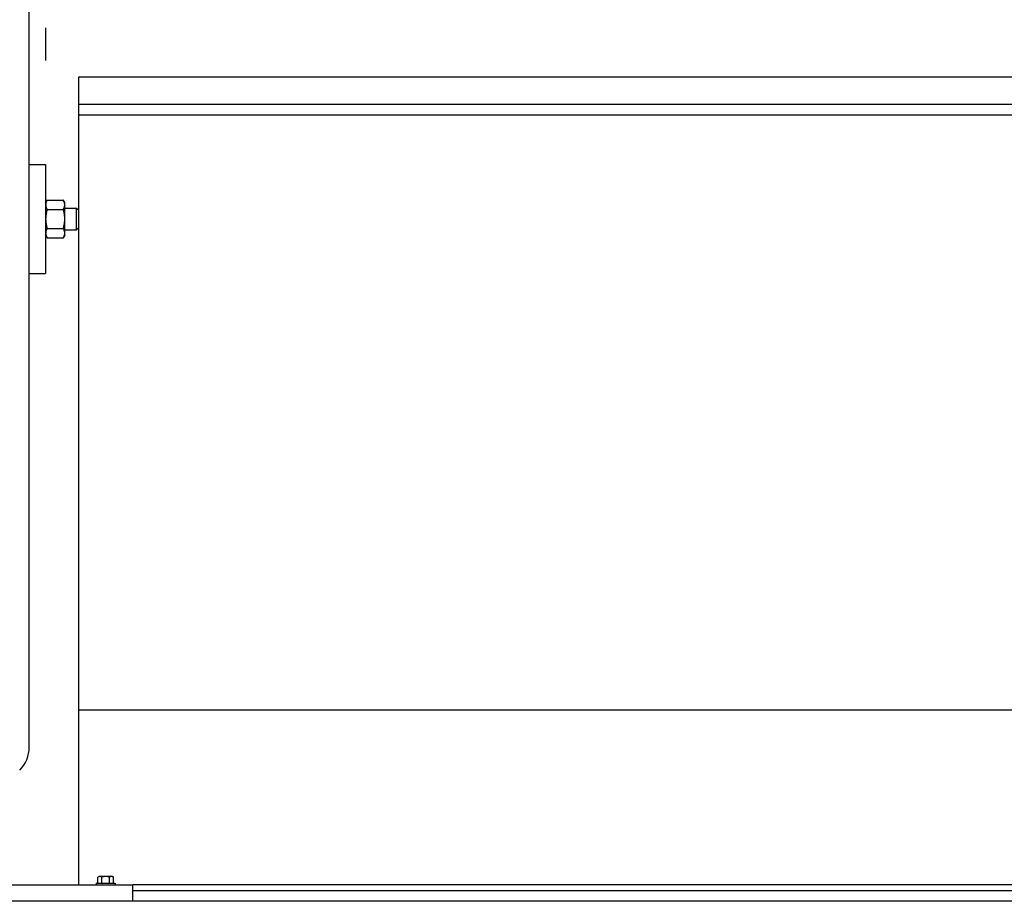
# Model space of a CAD drawing. Header units: inches. Extents: x 5 to 1128, y -85 to 748.
# Tile 598 of 656: x 1010 to 1033, y 333 to 353. Entities that reach past the tile are written whole.
import ezdxf

# ---------------------------------------------------------------- set-up
doc = ezdxf.new("R2010")
doc.units = ezdxf.units.IN
doc.header["$LTSCALE"] = 32
doc.header["$MEASUREMENT"] = 0
doc.layers.add('Visible (ANSI)', color=7, linetype='Continuous', lineweight=30)

msp = doc.modelspace()

# ---------------------------------------------------------------- linework, layer by layer
at = {"layer": 'Visible (ANSI)'}
for p, q in [((1010.43078, 336.764), (1010.43078, 370.85867)), ((1010.80578, 353.23367), (1010.80578, 352.48367)), ((1011.55578, 352.10867), (1011.55578, 349.06148)), ((1047.86828, 352.10867), (1011.55578, 352.10867)), ((1011.55578, 351.48367), (1039.30578, 351.48367)), ((1039.30578, 351.23367), (1011.55578, 351.23367)), ((1010.43078, 350.10867), (1010.80578, 350.10867)), ((1010.80578, 350.10867), (1010.80578, 347.60867)), ((1010.80578, 349.23367), (1010.83928, 349.29168)), ((1010.83928, 349.29168), (1011.21029, 349.29168)), ((1011.24378, 349.23367), (1011.21029, 349.29168)), ((1010.83928, 349.07518), (1011.21029, 349.07518)), ((1011.24378, 349.18343), (1011.24378, 349.23367)), ((1011.24378, 348.85867), (1011.24378, 349.18343)), ((1011.24378, 349.10867), (1011.51001, 349.10867)), ((1011.51001, 348.60867), (1011.51001, 349.10867)), ((1011.55578, 349.06148), (1011.51001, 349.10867)), ((1011.55578, 349.06148), (1011.55578, 348.65586)), ((1011.24378, 348.53391), (1011.24378, 348.85867)), ((1010.83928, 348.64216), (1011.21029, 348.64216)), ((1011.24378, 348.60867), (1011.51001, 348.60867)), ((1011.55578, 348.65586), (1011.51001, 348.60867)), ((1011.55578, 348.65586), (1011.55578, 333.60867)), ((1010.80578, 348.48367), (1010.83928, 348.42566)), ((1010.83928, 348.42566), (1011.21029, 348.42566)), ((1011.24378, 348.48367), (1011.21029, 348.42566)), ((1011.24378, 348.48367), (1011.24378, 348.53391)), ((1010.43078, 347.60867), (1010.80578, 347.60867)), ((1047.86828, 337.60867), (1011.55578, 337.60867)), ((1012.00065, 333.64767), (1012.00065, 333.78345)), ((1012.04568, 333.80267), (1012.02478, 333.80267)), ((1012.18078, 333.80267), (1012.04568, 333.80267)), ((1012.09072, 333.64767), (1012.09072, 333.78345)), ((1012.31588, 333.80267), (1012.18078, 333.80267)), ((1012.27085, 333.64767), (1012.27085, 333.78345)), ((1012.33678, 333.80267), (1012.31588, 333.80267)), ((1012.36092, 333.64767), (1012.36092, 333.78345)), ((1008.80578, 333.60867), (1012.80578, 333.60867)), ((1011.96478, 333.64767), (1012.39678, 333.64767)), ((1011.96478, 333.64767), (1011.96478, 333.60867)), ((1012.39678, 333.64767), (1012.39678, 333.60867)), ((1047.86828, 333.60867), (1012.80578, 333.60867)), ((1012.80578, 333.23367), (1012.80578, 333.60867)), ((1012.80578, 333.48367), (1046.30578, 333.48367)), ((1047.86828, 333.23367), (1007.43078, 333.23367))]:
    msp.add_line(p, q, dxfattribs=at)
for centre, radius, start, end in [((1009.68078, 336.764), 0.75, 315, 0), ((1012.18078, 333.58205), 0.2702, 125.26439, 131.810315), ((1012.18078, 333.58205), 0.22062, 90, 114.094843), ((1012.18078, 333.58205), 0.22062, 65.905157, 90), ((1012.18078, 333.58205), 0.2702, 48.189685, 54.73561)]:
    msp.add_arc(centre, radius, start, end, dxfattribs=at)
for centre, start_param, end_param in [((1012.04568, 333.58205), 0, 0.42053434), ((1012.04568, 333.58205), 5.86265097, 6.28318531), ((1012.31588, 333.58205), 0, 0.42053434), ((1012.31588, 333.58205), 5.86265097, 6.28318531)]:
    msp.add_ellipse(centre, major_axis=(0, 0.22062), ratio=0.5, start_param=start_param, end_param=end_param, dxfattribs=at)
for points in [[(1010.83928, 349.29168), (1010.80578, 349.23367), (1010.80578, 349.18343)], [(1011.24378, 349.18343), (1011.24378, 349.23367), (1011.21029, 349.29168)], [(1010.80578, 349.18343), (1010.80578, 349.13319), (1010.83928, 349.07518)], [(1010.83928, 349.07518), (1010.80578, 348.95915), (1010.80578, 348.85867)], [(1011.21029, 349.07518), (1011.24378, 349.13319), (1011.24378, 349.18343)], [(1011.24378, 348.85867), (1011.24378, 348.95915), (1011.21029, 349.07518)], [(1010.80578, 348.85867), (1010.80578, 348.75819), (1010.83928, 348.64216)], [(1011.21029, 348.64216), (1011.24378, 348.75819), (1011.24378, 348.85867)], [(1010.83928, 348.64216), (1010.80578, 348.58415), (1010.80578, 348.53391)], [(1011.24378, 348.53391), (1011.24378, 348.58415), (1011.21029, 348.64216)], [(1010.80578, 348.53391), (1010.80578, 348.48367), (1010.83928, 348.42566)], [(1011.21029, 348.42566), (1011.24378, 348.48367), (1011.24378, 348.53391)]]:
    msp.add_rational_spline(points, [1, 1.0379548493, 1], degree=2, dxfattribs=at)

doc.saveas('drawing.dxf')
